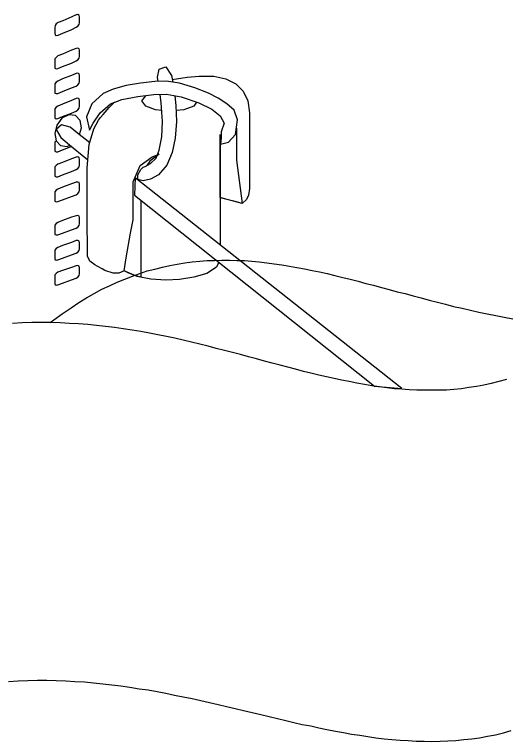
# Model space of a CAD drawing. Extents: x 638850 to 644908, y 297188 to 298900.
# Drawn here: x 642001.91 to 642029.92, y 298260.09 to 298301.56 of the extents above; entities that cross this region are included whole.
import ezdxf

# ---------------------------------------------------------------- set-up
doc = ezdxf.new("R2010")
doc.units = 0
for name, color, linetype in [('16', 7, 'Continuous'), ('17', 7, 'Continuous'), ('18', 7, 'Continuous'), ('2', 7, 'Continuous'), ('5', 7, 'Continuous')]:
    doc.layers.add(name, color=color, linetype=linetype)

msp = doc.modelspace()

# ---------------------------------------------------------------- linework, layer by layer
at = {"layer": '16'}
msp.add_line((642005.616, 298294.708), (642005.616, 298294.727), dxfattribs=at)
for points in [[(642005.43, 298300.829), (642005.524, 298300.891), (642005.6, 298300.986), (642005.616, 298301.094), (642005.616, 298301.094), (642005.616, 298301.185), (642005.616, 298301.339), (642005.616, 298301.431), (642005.616, 298301.431), (642005.6, 298301.509), (642005.524, 298301.555), (642005.43, 298301.542), (642005.43, 298301.542), (642005.168, 298301.418), (642004.658, 298301.202), (642004.396, 298301.094), (642004.396, 298301.094), (642004.288, 298301.031), (642004.226, 298300.923), (642004.196, 298300.815), (642004.196, 298300.815), (642004.196, 298300.737), (642004.196, 298300.567), (642004.196, 298300.491), (642004.196, 298300.491), (642004.226, 298300.397), (642004.288, 298300.367), (642004.396, 298300.383), (642004.396, 298300.383), (642004.658, 298300.491), (642005.168, 298300.707), (642005.43, 298300.829), (642005.43, 298300.829), (642005.43, 298300.829)], [(642005.416, 298298.915), (642005.524, 298298.977), (642005.584, 298299.069), (642005.616, 298299.177), (642005.616, 298299.177), (642005.616, 298299.271), (642005.616, 298299.425), (642005.616, 298299.517), (642005.616, 298299.517), (642005.584, 298299.595), (642005.524, 298299.641), (642005.416, 298299.625), (642005.416, 298299.625), (642005.152, 298299.517), (642004.644, 298299.301), (642004.38, 298299.193), (642004.38, 298299.193), (642004.288, 298299.114), (642004.21, 298299.023), (642004.196, 298298.915), (642004.196, 298298.915), (642004.196, 298298.839), (642004.196, 298298.669), (642004.196, 298298.591), (642004.196, 298298.591), (642004.21, 298298.499), (642004.288, 298298.466), (642004.38, 298298.483), (642004.38, 298298.483), (642004.644, 298298.591), (642005.152, 298298.79), (642005.416, 298298.915), (642005.416, 298298.915), (642005.416, 298298.915)], [(642005.416, 298297.478), (642005.524, 298297.54), (642005.584, 298297.632), (642005.616, 298297.74), (642005.616, 298297.74), (642005.616, 298297.835), (642005.616, 298297.989), (642005.616, 298298.08), (642005.616, 298298.08), (642005.584, 298298.175), (642005.524, 298298.205), (642005.416, 298298.188), (642005.416, 298298.188), (642005.152, 298298.08), (642004.644, 298297.881), (642004.38, 298297.756), (642004.38, 298297.756), (642004.288, 298297.694), (642004.21, 298297.602), (642004.196, 298297.494), (642004.196, 298297.494), (642004.196, 298297.416), (642004.196, 298297.246), (642004.196, 298297.17), (642004.196, 298297.17), (642004.21, 298297.076), (642004.288, 298297.046), (642004.38, 298297.046), (642004.38, 298297.046), (642004.644, 298297.17), (642005.152, 298297.37), (642005.416, 298297.478), (642005.416, 298297.478), (642005.416, 298297.478)], [(642005.416, 298296.042), (642005.524, 298296.12), (642005.584, 298296.212), (642005.616, 298296.32), (642005.616, 298296.32), (642005.616, 298296.398), (642005.616, 298296.568), (642005.616, 298296.644), (642005.616, 298296.644), (642005.584, 298296.738), (642005.524, 298296.784), (642005.416, 298296.768), (642005.416, 298296.768), (642005.152, 298296.66), (642004.644, 298296.444), (642004.38, 298296.336), (642004.38, 298296.336), (642004.288, 298296.274), (642004.21, 298296.182), (642004.196, 298296.074), (642004.196, 298296.074), (642004.196, 298295.996), (642004.196, 298295.826), (642004.196, 298295.75), (642004.196, 298295.75), (642004.21, 298295.656), (642004.288, 298295.61), (642004.38, 298295.626), (642004.38, 298295.626), (642004.644, 298295.734), (642005.152, 298295.934), (642005.416, 298296.042), (642005.416, 298296.042), (642005.416, 298296.042)], [(642004.272, 298294.354), (642004.21, 298294.281), (642004.196, 298294.173), (642004.196, 298294.173), (642004.196, 298294.095), (642004.196, 298293.928), (642004.196, 298293.849), (642004.196, 298293.849), (642004.21, 298293.758), (642004.288, 298293.725), (642004.38, 298293.725), (642004.38, 298293.725), (642004.644, 298293.833), (642005.144, 298294.03)], [(642005.416, 298292.707), (642005.524, 298292.769), (642005.584, 298292.861), (642005.616, 298292.969), (642005.616, 298292.969), (642005.616, 298293.061), (642005.616, 298293.215), (642005.616, 298293.309), (642005.616, 298293.309), (642005.584, 298293.385), (642005.524, 298293.434), (642005.416, 298293.417), (642005.416, 298293.417), (642005.152, 298293.323), (642004.644, 298293.123), (642004.38, 298293.015), (642004.38, 298293.015), (642004.288, 298292.953), (642004.21, 298292.861), (642004.196, 298292.753), (642004.196, 298292.753), (642004.196, 298292.675), (642004.196, 298292.505), (642004.196, 298292.429), (642004.196, 298292.429), (642004.21, 298292.335), (642004.288, 298292.289), (642004.38, 298292.305), (642004.38, 298292.305), (642004.644, 298292.413), (642005.152, 298292.599), (642005.416, 298292.707), (642005.416, 298292.707), (642005.416, 298292.707)], [(642005.416, 298291.271), (642005.524, 298291.347), (642005.584, 298291.441), (642005.616, 298291.533), (642005.616, 298291.533), (642005.616, 298291.625), (642005.616, 298291.795), (642005.616, 298291.873), (642005.616, 298291.873), (642005.584, 298291.965), (642005.524, 298291.997), (642005.416, 298291.997), (642005.416, 298291.997), (642005.152, 298291.889), (642004.644, 298291.703), (642004.38, 298291.595), (642004.38, 298291.595), (642004.288, 298291.533), (642004.21, 298291.441), (642004.196, 298291.333), (642004.196, 298291.333), (642004.196, 298291.255), (642004.196, 298291.085), (642004.196, 298291.006), (642004.196, 298291.006), (642004.21, 298290.915), (642004.288, 298290.869), (642004.38, 298290.885), (642004.38, 298290.885), (642004.644, 298290.993), (642005.152, 298291.176), (642005.416, 298291.271), (642005.416, 298291.271), (642005.416, 298291.271)], [(642005.43, 298289.37), (642005.524, 298289.432), (642005.584, 298289.524), (642005.616, 298289.632), (642005.616, 298289.632), (642005.616, 298289.727), (642005.616, 298289.88), (642005.616, 298289.972), (642005.616, 298289.972), (642005.584, 298290.051), (642005.524, 298290.096), (642005.43, 298290.08), (642005.43, 298290.08), (642005.152, 298289.988), (642004.644, 298289.802), (642004.38, 298289.694), (642004.38, 298289.694), (642004.288, 298289.632), (642004.21, 298289.54), (642004.196, 298289.432), (642004.196, 298289.432), (642004.196, 298289.354), (642004.196, 298289.2), (642004.196, 298289.108), (642004.196, 298289.108), (642004.21, 298289.016), (642004.288, 298288.984), (642004.38, 298288.984), (642004.38, 298288.984), (642004.644, 298289.092), (642005.152, 298289.278), (642005.43, 298289.37), (642005.43, 298289.37), (642005.43, 298289.37)], [(642005.43, 298287.934), (642005.524, 298287.996), (642005.584, 298288.088), (642005.616, 298288.196), (642005.616, 298288.196), (642005.616, 298288.29), (642005.616, 298288.444), (642005.616, 298288.536), (642005.616, 298288.536), (642005.584, 298288.63), (642005.524, 298288.66), (642005.43, 298288.66), (642005.43, 298288.66), (642005.152, 298288.552), (642004.644, 298288.382), (642004.38, 298288.274), (642004.38, 298288.274), (642004.288, 298288.212), (642004.21, 298288.12), (642004.196, 298288.012), (642004.196, 298288.012), (642004.196, 298287.934), (642004.196, 298287.764), (642004.196, 298287.688), (642004.196, 298287.688), (642004.21, 298287.594), (642004.288, 298287.548), (642004.38, 298287.564), (642004.38, 298287.564), (642004.644, 298287.656), (642005.152, 298287.842), (642005.43, 298287.934), (642005.43, 298287.934), (642005.43, 298287.934)], [(642005.43, 298286.514), (642005.524, 298286.576), (642005.584, 298286.667), (642005.616, 298286.775), (642005.616, 298286.775), (642005.616, 298286.854), (642005.616, 298287.024), (642005.616, 298287.099), (642005.616, 298287.099), (642005.584, 298287.194), (642005.524, 298287.24), (642005.43, 298287.224), (642005.43, 298287.224), (642005.152, 298287.132), (642004.644, 298286.946), (642004.38, 298286.854), (642004.38, 298286.854), (642004.288, 298286.792), (642004.21, 298286.7), (642004.196, 298286.592), (642004.196, 298286.592), (642004.196, 298286.514), (642004.196, 298286.343), (642004.196, 298286.265), (642004.196, 298286.265), (642004.21, 298286.173), (642004.288, 298286.127), (642004.38, 298286.144), (642004.38, 298286.144), (642004.644, 298286.235), (642005.152, 298286.422), (642005.43, 298286.514), (642005.43, 298286.514), (642005.43, 298286.514)]]:
    msp.add_lwpolyline(points, dxfattribs=at)
at = {"layer": '17'}
for points in [[(642005.611, 298294.711), (642005.724, 298295.1), (642005.646, 298295.518), (642005.384, 298295.796), (642005.384, 298295.796), (642004.998, 298295.826), (642004.612, 298295.64), (642004.318, 298295.24), (642004.318, 298295.24), (642004.196, 298294.776), (642004.272, 298294.344), (642004.536, 298294.082), (642004.536, 298294.082), (642004.536, 298294.082)], [(642004.536, 298294.082), (642004.906, 298294.036), (642005.052, 298294.106)]]:
    msp.add_lwpolyline(points, dxfattribs=at)
at = {"layer": '18'}
for points in [[(642010.903, 298297.848), (642011.14, 298297.886), (642011.756, 298297.978), (642012.436, 298298.04), (642012.436, 298298.04), (642013.271, 298298.04), (642013.965, 298297.886), (642014.537, 298297.608), (642014.953, 298297.189), (642015.217, 298296.633), (642015.309, 298295.939), (642015.309, 298295.939), (642015.309, 298295.939)], [(642010.306, 298296.085), (642009.95, 298296.126), (642009.394, 298296.325), (642009.161, 298296.633), (642009.161, 298296.633), (642009.394, 298296.927), (642009.423, 298296.938)], [(642013.557, 298287.421), (642013.425, 298287.137), (642012.885, 298286.781), (642012.142, 298286.565), (642011.324, 298286.441), (642010.536, 298286.411), (642010.536, 298286.411), (642009.688, 298286.457), (642008.899, 298286.611), (642008.16, 298286.935), (642008.16, 298286.935), (642007.865, 298286.797), (642007.525, 298286.797), (642007.061, 298286.951), (642007.061, 298286.951), (642006.907, 298287.043), (642006.629, 298287.199), (642006.491, 298287.275), (642006.491, 298287.275), (642006.197, 298287.491), (642006.073, 298287.769), (642006.059, 298288.201), (642006.059, 298288.201), (642006.059, 298288.541), (642006.043, 298289.392), (642006.043, 298290.504), (642006.043, 298291.617), (642006.043, 298292.464), (642006.043, 298292.805), (642006.043, 298292.805), (642006.167, 298294.133), (642006.429, 298295.029), (642006.691, 298295.523), (642006.815, 298295.677), (642006.815, 298295.677), (642006.815, 298295.677), (642006.969, 298295.861), (642007.309, 298296.247), (642007.612, 298296.549)], [(642012.288, 298296.555), (642012.129, 298296.325), (642011.556, 298296.126), (642011.119, 298296.074)], [(642015.309, 298295.939), (642015.309, 298295.615), (642015.309, 298294.827), (642015.309, 298293.777), (642015.309, 298292.742), (642015.309, 298291.954), (642015.309, 298291.63), (642015.309, 298291.63), (642015.263, 298291.26), (642015.139, 298290.998), (642014.891, 298290.782), (642014.891, 298290.782), (642014.615, 298290.858), (642014.043, 298291.012), (642013.641, 298291.12), (642013.641, 298291.12), (642013.641, 298291.754), (642013.641, 298292.975), (642013.641, 298294.163), (642013.641, 298294.705), (642013.641, 298294.705), (642013.641, 298294.705), (642013.641, 298294.503), (642013.641, 298293.963), (642013.641, 298293.161), (642013.641, 298292.202), (642013.641, 298291.152), (642013.641, 298290.102), (642013.641, 298289.143), (642013.641, 298288.406)], [(642014.567, 298295.078), (642014.567, 298294.627), (642014.567, 298293.731), (642014.567, 298293.253), (642014.567, 298293.253), (642014.891, 298290.782), (642014.891, 298290.782), (642014.567, 298290.874), (642013.935, 298291.028), (642013.641, 298291.104)], [(642009.115, 298286.565), (642008.746, 298286.673), (642008.389, 298286.813), (642008.16, 298286.935), (642008.16, 298286.935), (642008.281, 298287.677), (642008.53, 298289.081), (642008.667, 298289.84), (642008.667, 298289.84), (642008.667, 298289.84), (642008.667, 298290.334), (642008.667, 298291.322), (642008.667, 298292.016), (642008.667, 298292.016), (642009.07, 298292.942), (642009.763, 298293.436), (642010.15, 298293.593), (642010.15, 298293.593), (642009.626, 298293.191), (642009.448, 298292.94)], [(642009.115, 298290.95), (642009.115, 298290.38), (642009.115, 298289.359), (642009.115, 298288.325), (642009.115, 298287.445), (642009.115, 298286.813), (642009.115, 298286.565), (642009.115, 298286.565), (642009.115, 298286.565)]]:
    msp.add_lwpolyline(points, dxfattribs=at)
at = {"layer": '2'}
for points in [[(642003.947, 298283.981), (642004.15, 298284.137), (642004.629, 298284.476), (642005.14, 298284.83), (642005.14, 298284.83), (642005.572, 298285.124), (642006.02, 298285.388), (642006.452, 298285.635), (642006.884, 298285.883), (642007.331, 298286.083), (642007.763, 298286.283), (642008.195, 298286.468), (642008.627, 298286.639), (642009.059, 298286.792), (642009.478, 298286.931), (642009.91, 298287.039), (642010.342, 298287.149), (642010.758, 298287.242), (642011.192, 298287.318), (642011.624, 298287.395), (642012.041, 298287.44), (642012.473, 298287.487), (642012.891, 298287.518), (642013.323, 298287.532), (642013.742, 298287.548), (642014.174, 298287.548), (642014.59, 298287.532), (642015.024, 298287.518), (642015.44, 298287.487), (642015.872, 298287.44), (642016.304, 298287.395), (642016.718, 298287.332), (642017.155, 298287.273), (642017.587, 298287.21), (642018.019, 298287.134), (642018.451, 298287.055), (642018.883, 298286.963), (642019.315, 298286.87), (642019.747, 298286.776), (642020.181, 298286.668), (642020.629, 298286.56), (642021.061, 298286.452), (642021.509, 298286.344), (642021.941, 298286.22), (642022.388, 298286.112), (642022.838, 298285.991), (642023.286, 298285.867), (642023.732, 298285.743), (642024.195, 298285.635), (642024.643, 298285.509), (642025.106, 298285.388), (642025.57, 298285.264), (642026.033, 298285.14), (642026.497, 298285.032), (642026.96, 298284.908), (642027.437, 298284.8), (642027.917, 298284.692), (642028.396, 298284.584), (642028.875, 298284.476), (642029.368, 298284.384), (642029.849, 298284.29), (642030.344, 298284.197)], [(642021.43, 298280.523), (642020.998, 298280.615), (642020.566, 298280.69), (642020.134, 298280.784), (642019.7, 298280.892), (642019.268, 298280.984), (642018.82, 298281.092), (642018.388, 298281.2), (642017.94, 298281.324), (642017.508, 298281.432), (642017.06, 298281.558), (642016.61, 298281.666), (642016.163, 298281.79), (642015.715, 298281.914), (642015.254, 298282.035), (642014.806, 298282.159), (642014.34, 298282.283), (642013.879, 298282.391), (642013.415, 298282.512), (642012.952, 298282.638), (642012.473, 298282.748), (642012.011, 298282.87), (642011.532, 298282.978), (642011.055, 298283.086), (642010.574, 298283.18), (642010.081, 298283.288), (642009.602, 298283.381), (642009.109, 298283.471), (642008.614, 298283.549), (642008.103, 298283.628), (642007.61, 298283.705), (642007.1, 298283.765), (642006.589, 298283.813), (642006.08, 298283.873), (642005.554, 298283.903), (642005.032, 298283.936), (642004.505, 298283.966), (642003.965, 298283.981), (642003.425, 298283.981), (642002.885, 298283.981), (642002.341, 298283.966), (642001.785, 298283.936)], [(642029.973, 298280.739), (642029.539, 298280.615), (642029.107, 298280.507), (642028.691, 298280.415), (642028.256, 298280.336), (642027.824, 298280.276), (642027.408, 298280.213), (642026.974, 298280.168), (642026.558, 298280.136), (642026.126, 298280.12), (642025.707, 298280.12), (642025.275, 298280.12), (642024.859, 298280.12), (642024.427, 298280.15), (642024.008, 298280.183), (642023.576, 298280.213), (642023.144, 298280.258), (642022.73, 298280.321), (642022.298, 298280.384), (642021.866, 298280.46), (642021.43, 298280.523)], [(642001.556, 298263.518), (642002.109, 298263.549), (642002.665, 298263.565), (642003.209, 298263.581), (642003.749, 298263.581), (642004.289, 298263.565), (642004.829, 298263.549), (642005.351, 298263.518), (642005.896, 298263.486), (642006.418, 298263.441), (642006.944, 298263.38)], [(642006.944, 298263.38), (642007.455, 298263.32), (642007.979, 298263.257), (642008.49, 298263.178), (642009.014, 298263.099), (642009.523, 298263.025), (642010.034, 298262.933), (642010.529, 298262.84), (642011.039, 298262.73), (642011.532, 298262.638), (642012.041, 298262.53), (642012.533, 298262.422), (642013.028, 298262.314), (642013.523, 298262.206), (642014.003, 298262.082), (642014.498, 298261.974), (642014.975, 298261.85), (642015.47, 298261.742), (642015.949, 298261.619), (642016.428, 298261.513), (642016.905, 298261.403), (642017.387, 298261.277), (642017.848, 298261.169), (642018.325, 298261.065), (642018.806, 298260.971), (642019.268, 298260.863), (642019.733, 298260.77), (642020.21, 298260.678), (642020.674, 298260.599), (642021.137, 298260.507), (642021.601, 298260.446), (642022.062, 298260.368), (642022.528, 298260.305), (642022.991, 298260.244), (642023.439, 298260.197), (642023.9, 298260.167), (642024.366, 298260.138), (642024.814, 298260.107), (642025.275, 298260.107), (642025.723, 298260.089), (642026.189, 298260.107), (642026.636, 298260.122), (642027.084, 298260.152), (642027.545, 298260.197), (642027.995, 298260.244), (642028.443, 298260.305), (642028.891, 298260.383), (642029.352, 298260.476), (642029.8, 298260.584), (642030.25, 298260.707)]]:
    msp.add_lwpolyline(points, dxfattribs=at)
at = {"layer": '5'}
for points in [[(642010.106, 298297.735), (642010.058, 298297.978), (642010.058, 298297.978), (642010.166, 298298.442), (642010.536, 298298.564), (642010.862, 298298.07), (642010.862, 298298.07), (642010.93, 298297.694)], [(642007.387, 298296.466), (642008.035, 298296.711), (642008.932, 298296.882), (642009.858, 298296.99), (642010.568, 298297.006), (642010.568, 298297.006), (642011.416, 298296.852), (642012.42, 298296.512), (642013.163, 298296.155), (642013.163, 298296.155), (642013.641, 298295.785), (642013.873, 298295.353), (642013.687, 298294.873), (642013.687, 298294.873), (642013.687, 298294.565), (642013.673, 298294.319), (642013.657, 298294.163), (642013.657, 298294.163), (642014.119, 298294.271), (642014.521, 298294.719), (642014.629, 298295.553), (642014.629, 298295.553), (642014.429, 298296.093), (642014.027, 298296.466), (642013.533, 298296.79), (642013.533, 298296.79), (642012.976, 298297.068), (642012.188, 298297.376), (642011.324, 298297.638), (642010.552, 298297.746), (642010.552, 298297.746), (642009.904, 298297.732), (642009.099, 298297.638), (642008.281, 298297.5), (642007.525, 298297.297), (642006.953, 298297.052), (642006.953, 298297.052), (642006.321, 298296.466), (642006.01, 298295.723), (642006.181, 298294.967), (642006.181, 298294.967), (642006.383, 298295.367), (642006.783, 298295.955), (642007.387, 298296.466), (642007.387, 298296.466), (642007.387, 298296.466)], [(642011.049, 298296.917), (642011.108, 298296.371), (642011.14, 298295.461), (642011.062, 298294.503), (642011.062, 298294.503), (642010.892, 298293.685), (642010.598, 298292.958), (642010.12, 298292.418), (642010.12, 298292.418), (642009.672, 298292.17), (642009.24, 298292.062), (642008.945, 298292.14), (642008.945, 298292.14), (642008.932, 298292.402), (642009.115, 298292.713), (642009.24, 298292.85), (642009.24, 298292.85), (642009.24, 298292.85)], [(642009.24, 298292.85), (642009.364, 298292.896), (642009.672, 298293.05), (642009.982, 298293.361), (642009.982, 298293.361), (642010.15, 298293.822), (642010.306, 298294.581), (642010.352, 298295.445), (642010.352, 298295.445), (642010.274, 298296.512), (642010.22, 298296.998)], [(642006.199, 298294.246), (642005.503, 298294.797), (642005.084, 298295.137), (642005.084, 298295.137), (642004.577, 298295.259), (642004.282, 298294.997), (642004.544, 298294.535), (642004.544, 298294.535), (642005.038, 298294.117), (642005.965, 298293.361), (642006.086, 298293.264)], [(642022.451, 298280.347), (642024.011, 298280.223), (642008.789, 298292.235), (642008.743, 298291.247), (642022.451, 298280.347), (642022.451, 298280.347)]]:
    msp.add_lwpolyline(points, dxfattribs=at)

doc.saveas('drawing.dxf')
